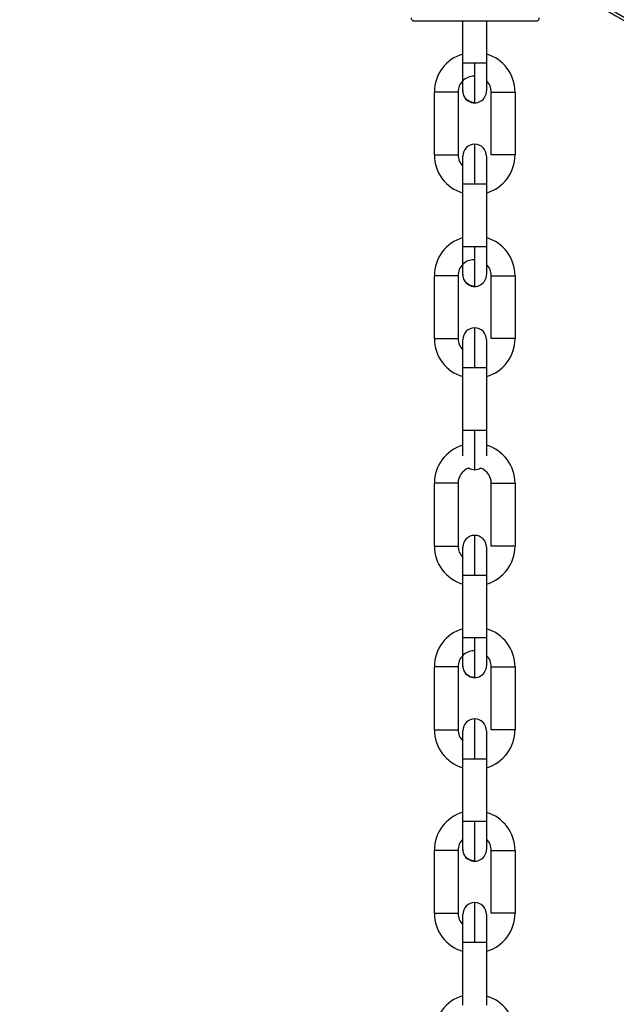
# Model space of a CAD drawing. Header units: inches. Extents: x 170 to 288, y 234 to 248.
# Tile 331 of 480: x 234.675 to 234.808, y 243.868 to 244.086. Entities that reach past the tile are written whole.
import ezdxf

# ---------------------------------------------------------------- set-up
doc = ezdxf.new("R2010")
doc.units = ezdxf.units.IN
doc.header["$LTSCALE"] = 0.25
doc.header["$MEASUREMENT"] = 0
doc.layers.add('ANNOTATIONS', color=1, linetype='Continuous')
doc.layers.add('STANDARD Z GUIDE MOTOR LH', color=7, linetype='Continuous')
doc.styles.add('ARIAL', font='arial.ttf', dxfattribs={"height": 0.09375})
doc.dimstyles.new('STANDARD$0', dxfattribs={"dimtxt": 0.09375, "dimasz": 0.09375, "dimexe": 0.03125, "dimexo": 0.046875, "dimgap": 0.09, "dimtad": 0, "dimtih": 1, "dimtoh": 1, "dimdec": 4, "dimzin": 0, "dimdsep": 46, "dimtxsty": 'ARIAL', "dimcen": 0.09, "dimadec": 0, "dimazin": 0, "dimtfac": 1, "dimtdec": 4, "dimtofl": 0, "dimtmove": 0, "dimatfit": 1, "dimfxl": 1, "dimtolj": 1, "dimtzin": 0, "dimarcsym": 0})

# ---------------------------------------------------------------- blocks, each defined once
blk = doc.blocks.new('*D51')
at = {"layer": 'ANNOTATIONS', "color": 0, "lineweight": -2, "transparency": 16777216}
for p, q in [((234.1246231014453, 244.1437778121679), (235.8395596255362, 244.1437778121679)), ((235.8083096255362, 244.0500278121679), (235.8083096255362, 242.2801168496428)), ((235.8083096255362, 240.2331944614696), (235.8083096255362, 242.0031054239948)), ((234.5308731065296, 240.1394444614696), (235.8395596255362, 240.1394444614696))]:
    blk.add_line(p, q, dxfattribs=at)
at = {"layer": 'ANNOTATIONS', "color": 0, "transparency": 16777216}
for points in [[(235.7926846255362, 244.0500278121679), (235.8239346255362, 244.0500278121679), (235.8083096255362, 244.1437778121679)], [(235.7926846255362, 240.2331944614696), (235.8239346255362, 240.2331944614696), (235.8083096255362, 240.1394444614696)]]:
    blk.add_solid(points, dxfattribs=at)
at = {"layer": 'defpoints', "color": 0, "transparency": 16777216}
for p in [(234.0777481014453, 244.1437778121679), (235.8083096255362, 244.1437778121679), (234.4839981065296, 240.1394444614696)]:
    blk.add_point(p, dxfattribs=at)
at = {"layer": 'ANNOTATIONS', "color": 0, "transparency": 16777216, "insert": (235.8083096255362, 242.1416111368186), "char_height": 0.09375, "attachment_point": 5, "style": 'ARIAL'}
blk.add_mtext('\\A1;OPENING HEIGHT', dxfattribs=at)

msp = doc.modelspace()

# ---------------------------------------------------------------- linework, layer by layer
at = {"layer": 'STANDARD Z GUIDE MOTOR LH'}
for p, q in [((234.7735438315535, 244.0764402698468), (234.7735439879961, 244.0857073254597)), ((234.7787933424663, 244.0857072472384), (234.7787931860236, 244.0764401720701)), ((234.7672441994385, 244.0561096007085), (234.7672445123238, 244.0700203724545)), ((234.7724938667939, 244.0700202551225), (234.7724935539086, 244.0561094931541)), ((234.779842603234, 244.0561093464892), (234.7798429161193, 244.0700200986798)), ((234.7850922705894, 244.0700200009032), (234.7850919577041, 244.0561092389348)), ((234.773542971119, 244.0357788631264), (234.7735432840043, 244.0496896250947)), ((234.7787926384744, 244.0496895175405), (234.7787923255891, 244.0357787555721)), ((234.767243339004, 244.015448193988), (234.7672436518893, 244.0293589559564)), ((234.7724930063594, 244.0293588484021), (234.7724926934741, 244.0154480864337)), ((234.7798418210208, 244.0154479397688), (234.7798420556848, 244.0293586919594)), ((234.7850914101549, 244.0293585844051), (234.7850911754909, 244.0154478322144)), ((234.7735421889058, 243.9951174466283), (234.7735424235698, 244.0090282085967)), ((234.7787917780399, 244.0090281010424), (234.7787915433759, 243.995117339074)), ((234.7672424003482, 243.9694927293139), (234.7672427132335, 243.9834034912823)), ((234.7724920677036, 243.983403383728), (234.7724917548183, 243.9694926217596)), ((234.779840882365, 243.9694924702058), (234.779841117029, 243.9834032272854)), ((234.7850904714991, 243.983403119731), (234.7850902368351, 243.9694923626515)), ((234.77354125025, 243.9491619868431), (234.7735414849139, 243.9630727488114)), ((234.7787908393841, 243.9630726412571), (234.7787906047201, 243.9491618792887)), ((234.767241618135, 243.9288313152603), (234.7672418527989, 243.9427420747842)), ((234.7724912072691, 243.9427419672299), (234.7724909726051, 243.928831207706)), ((234.7798400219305, 243.9288310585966), (234.7798403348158, 243.9427418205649)), ((234.7850896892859, 243.9427417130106), (234.7850893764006, 243.9288309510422)), ((234.7735403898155, 243.9085005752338), (234.7735407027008, 243.9224113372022)), ((234.7787900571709, 243.9224112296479), (234.7787897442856, 243.9085004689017)), ((234.7672407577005, 243.888169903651), (234.7672410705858, 243.9020806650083)), ((234.7724904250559, 243.902080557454), (234.7724901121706, 243.8881697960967)), ((234.779839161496, 243.8881696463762), (234.7798394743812, 243.9020804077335)), ((234.7850888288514, 243.9020803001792), (234.7850885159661, 243.8881695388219)), ((234.773539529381, 243.8678391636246), (234.7735398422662, 243.8817499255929)), ((234.7787891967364, 243.8817498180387), (234.7787888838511, 243.8678390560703))]:
    msp.add_line(p, q, dxfattribs=at)
at = {"layer": 'STANDARD Z GUIDE MOTOR LH', "flags": 128}
for points in [[(234.7735436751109, 244.0702722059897), (234.7735436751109, 244.0707417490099), (234.7735437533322, 244.0713117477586), (234.7735437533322, 244.074079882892), (234.7735438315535, 244.0752369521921), (234.7735438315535, 244.0764402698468)], [(234.7761684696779, 244.0764402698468), (234.775164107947, 244.0764402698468), (234.7743125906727, 244.0764402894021), (234.7737436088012, 244.0764402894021), (234.7735438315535, 244.0764402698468)], [(234.7761683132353, 244.0676474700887), (234.7761683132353, 244.0691293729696), (234.7761683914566, 244.0702228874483), (234.7761683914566, 244.0715553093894), (234.7761684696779, 244.0730754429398), (234.7761684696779, 244.0764402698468)], [(234.7787931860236, 244.0764401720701), (234.7785934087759, 244.0764401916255), (234.7780244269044, 244.0764402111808), (234.7771729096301, 244.0764402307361), (234.7761684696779, 244.0764402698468)], [(234.7787931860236, 244.0764401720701), (234.7787931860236, 244.0752368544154), (234.7787931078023, 244.0740797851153), (234.7787931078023, 244.0720787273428), (234.778793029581, 244.071311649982), (234.778793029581, 244.0702720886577)], [(234.7724938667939, 244.0700202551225), (234.7722940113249, 244.0700202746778), (234.7717251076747, 244.0700202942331), (234.7708735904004, 244.0700203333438), (234.768864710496, 244.0700203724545), (234.7672445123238, 244.0700203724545)], [(234.7761683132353, 244.0676474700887), (234.7751638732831, 244.067847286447), (234.7743124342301, 244.0684162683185), (234.7737434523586, 244.0692677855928), (234.7735436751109, 244.0702722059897)], [(234.7798429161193, 244.0700200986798), (234.780042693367, 244.0700201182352), (234.7814631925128, 244.0700201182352), (234.7824675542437, 244.0700200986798), (234.7834719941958, 244.0700200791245), (234.7843235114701, 244.0700200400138), (234.7848924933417, 244.0700200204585), (234.7850922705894, 244.0700200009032)], [(234.7761679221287, 244.0496896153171), (234.77616800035, 244.0514049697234), (234.77616800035, 244.0530544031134), (234.7761680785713, 244.0545745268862), (234.7761680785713, 244.057000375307), (234.7761681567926, 244.0578128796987), (234.7761681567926, 244.058482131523)], [(234.7672441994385, 244.0561096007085), (234.7674439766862, 244.0561096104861), (234.7680129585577, 244.0561096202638), (234.768864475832, 244.0561096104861), (234.7698688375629, 244.0561095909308), (234.7708732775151, 244.0561095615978), (234.7717247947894, 244.0561095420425), (234.7722937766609, 244.0561095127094), (234.7724935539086, 244.0561094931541)], [(234.7735432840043, 244.0496896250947), (234.7735432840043, 244.0508929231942), (234.7735433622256, 244.0520499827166), (234.7735433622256, 244.0553880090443), (234.7735434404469, 244.0557389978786)], [(234.7735433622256, 244.055387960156), (234.7735434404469, 244.0557389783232), (234.7735434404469, 244.0558575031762)], [(234.7787927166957, 244.0558573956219), (234.7787927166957, 244.0531160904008), (234.7787926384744, 244.0520497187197), (234.7787926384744, 244.0496893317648)], [(234.7850919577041, 244.0561092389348), (234.7848921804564, 244.0561092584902), (234.7843231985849, 244.0561092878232), (234.7834716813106, 244.0561093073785), (234.7824673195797, 244.0561093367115), (234.7814628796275, 244.0561093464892), (234.7806113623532, 244.0561093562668), (234.7800423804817, 244.0561093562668), (234.779842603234, 244.0561093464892)], [(234.7787927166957, 244.0531162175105), (234.7787926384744, 244.0520498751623)], [(234.7735432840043, 244.0496896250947), (234.773743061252, 244.0496896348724), (234.7743120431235, 244.0496896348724), (234.7751635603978, 244.0496896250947), (234.7761679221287, 244.0496896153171)], [(234.7761679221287, 244.0496896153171), (234.7771723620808, 244.0496895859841), (234.7780238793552, 244.0496895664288), (234.7785928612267, 244.0496895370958), (234.7787926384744, 244.0496895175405)], [(234.7735428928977, 244.0296107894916), (234.7735428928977, 244.0323521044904), (234.773542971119, 244.0334184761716), (234.773542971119, 244.0357788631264)], [(234.7761676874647, 244.0357788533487), (234.7751632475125, 244.0357788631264), (234.7743117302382, 244.0357788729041), (234.773742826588, 244.0357788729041), (234.773542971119, 244.0357788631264)], [(234.7761674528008, 244.0269860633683), (234.7761675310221, 244.0271550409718), (234.7761675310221, 244.0308938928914), (234.7761676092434, 244.0324140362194), (234.7761676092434, 244.0340634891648), (234.7761676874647, 244.0357788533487)], [(234.7787923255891, 244.0357787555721), (234.7785925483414, 244.0357787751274), (234.7780235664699, 244.0357788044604), (234.7771720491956, 244.0357788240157), (234.7761676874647, 244.0357788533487)], [(234.7787923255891, 244.0357787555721), (234.7787923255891, 244.0334183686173), (234.7787922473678, 244.0323519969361), (234.7787922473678, 244.0296106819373)], [(234.7724930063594, 244.0293588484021), (234.7722932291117, 244.0293588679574), (234.7717242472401, 244.0293588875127), (234.7708727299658, 244.0293589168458), (234.7698682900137, 244.0293589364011), (234.7688639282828, 244.0293589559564), (234.7680124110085, 244.029358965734), (234.767443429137, 244.029358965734), (234.7672436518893, 244.0293589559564)], [(234.7761674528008, 244.0269860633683), (234.7751630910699, 244.0271858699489), (234.7743115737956, 244.0277548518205), (234.7737426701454, 244.0286063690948), (234.7735428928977, 244.0296107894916)], [(234.7798420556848, 244.0293586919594), (234.7800418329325, 244.0293587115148), (234.780610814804, 244.0293587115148), (234.7814623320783, 244.0293587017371), (234.7824667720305, 244.0293586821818), (234.7834711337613, 244.0293586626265), (234.7843226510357, 244.0293586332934), (234.7848916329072, 244.0293586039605), (234.7850914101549, 244.0293585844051)], [(234.7761671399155, 244.009028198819), (234.7761671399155, 244.0107435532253), (234.7761672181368, 244.0123929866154), (234.7761672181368, 244.0152455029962), (234.7761672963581, 244.0163389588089), (234.7761672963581, 244.0178207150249)], [(234.767243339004, 244.015448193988), (234.767443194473, 244.0154482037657), (234.7680120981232, 244.0154482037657), (234.7688636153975, 244.015448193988), (234.7708724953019, 244.0154481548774), (234.7717239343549, 244.0154481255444), (234.7722929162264, 244.015448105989), (234.7724926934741, 244.0154480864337)], [(234.7735424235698, 244.0090282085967), (234.7735425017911, 244.0102315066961), (234.7735425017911, 244.0133895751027), (234.7735425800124, 244.0141566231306)], [(234.7735425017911, 244.0133894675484), (234.7735425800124, 244.0141565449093), (234.7735425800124, 244.0151960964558)], [(234.7787919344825, 244.0141565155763), (234.7787918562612, 244.0133894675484), (234.7787918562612, 244.0102313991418), (234.7787917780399, 244.0090281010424)], [(234.7787919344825, 244.0151959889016), (234.7787919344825, 244.0141564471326), (234.7787918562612, 244.0133893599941)], [(234.7850911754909, 244.0154478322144), (234.7848913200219, 244.0154478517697), (234.7843224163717, 244.0154478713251), (234.7834708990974, 244.0154479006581), (234.781462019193, 244.0154479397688), (234.78061058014, 244.0154479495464), (234.7800415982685, 244.0154479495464), (234.7798418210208, 244.0154479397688)], [(234.7787918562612, 244.0102312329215), (234.7787917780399, 244.0090279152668)], [(234.7735424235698, 244.0090282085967), (234.7737422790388, 244.0090282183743), (234.7751626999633, 244.0090282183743), (234.7761671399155, 244.009028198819)], [(234.7761671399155, 244.009028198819), (234.7771715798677, 244.009028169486), (234.7780230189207, 244.0090281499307), (234.7785920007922, 244.0090281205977), (234.7787917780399, 244.0090281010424)], [(234.7735420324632, 243.9894634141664), (234.7735420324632, 243.9899889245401), (234.7735421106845, 243.990756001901), (234.7735421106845, 243.9939141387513), (234.7735421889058, 243.9951174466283)], [(234.7761668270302, 243.9951174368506), (234.775162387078, 243.995117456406), (234.774310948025, 243.9951174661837), (234.7737419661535, 243.995117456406), (234.7735421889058, 243.9951174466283)], [(234.7761666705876, 243.9863246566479), (234.7761666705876, 243.9878065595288), (234.7761667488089, 243.9889000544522), (234.7761667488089, 243.9917526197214), (234.7761668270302, 243.9934020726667), (234.7761668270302, 243.9951174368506)], [(234.7787915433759, 243.995117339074), (234.7785916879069, 243.9951173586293), (234.7780227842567, 243.9951173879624), (234.7771712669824, 243.9951174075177), (234.7761668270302, 243.9951174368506)], [(234.7787915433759, 243.995117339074), (234.7787914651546, 243.9939140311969), (234.7787914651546, 243.991690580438), (234.7787913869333, 243.9907558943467), (234.7787913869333, 243.9894633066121)], [(234.7761666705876, 243.9863246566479), (234.7751622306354, 243.9865244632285), (234.7747805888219, 243.9867205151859)], [(234.7775527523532, 243.9867204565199), (234.7771711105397, 243.9865244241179), (234.7761666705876, 243.9863246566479)], [(234.7775492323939, 243.9867182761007), (234.7771711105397, 243.9865244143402), (234.7761666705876, 243.9863246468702)], [(234.7724920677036, 243.983403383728), (234.7722922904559, 243.9834034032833), (234.7717233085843, 243.9834034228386), (234.77087179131, 243.9834034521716), (234.7698673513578, 243.9834034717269), (234.768862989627, 243.9834034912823), (234.7680114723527, 243.98340350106), (234.7674424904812, 243.98340350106), (234.7672427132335, 243.9834034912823)], [(234.779841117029, 243.9834032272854), (234.7800408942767, 243.983403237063), (234.7806098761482, 243.9834032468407), (234.7814613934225, 243.983403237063), (234.7824658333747, 243.9834032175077), (234.7834701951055, 243.9834031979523), (234.7843217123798, 243.9834031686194), (234.7848906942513, 243.9834031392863), (234.7850904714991, 243.983403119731)], [(234.7761662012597, 243.9630727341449), (234.7761662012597, 243.9647880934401), (234.776166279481, 243.9664375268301), (234.776166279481, 243.9692900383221), (234.7761663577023, 243.9703834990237), (234.7761663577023, 243.9718652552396)], [(234.7672424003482, 243.9694927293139), (234.7674422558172, 243.9694927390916), (234.7680111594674, 243.9694927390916), (234.7688626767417, 243.9694927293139), (234.7698671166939, 243.9694927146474), (234.7708715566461, 243.9694926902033), (234.7717229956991, 243.9694926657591), (234.7722919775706, 243.969492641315), (234.7724917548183, 243.9694926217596)], [(234.7735414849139, 243.9630727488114), (234.7735415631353, 243.9642760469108), (234.7735415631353, 243.9674341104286), (234.7735416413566, 243.9682011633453)], [(234.7735415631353, 243.9674340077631), (234.7735416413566, 243.968201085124), (234.7735416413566, 243.9692406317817)], [(234.7787909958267, 243.9692405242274), (234.7787909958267, 243.9682009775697), (234.7787909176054, 243.9674339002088), (234.7787909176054, 243.9642757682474), (234.7787908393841, 243.9630724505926)], [(234.7787909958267, 243.968201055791), (234.7787909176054, 243.9674340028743)], [(234.7850902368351, 243.9694923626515), (234.7848903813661, 243.9694923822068), (234.7843214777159, 243.969492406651), (234.7834699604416, 243.9694924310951), (234.7824655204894, 243.9694924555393), (234.7814610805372, 243.9694924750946), (234.7806096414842, 243.9694924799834), (234.7800406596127, 243.9694924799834), (234.779840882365, 243.9694924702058)], [(234.7787909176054, 243.9642759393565), (234.7787908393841, 243.9630726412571)], [(234.7735414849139, 243.9630727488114), (234.773741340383, 243.9630727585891), (234.7743102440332, 243.9630727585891), (234.7751617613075, 243.9630727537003), (234.7761662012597, 243.9630727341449)], [(234.7761662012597, 243.9630727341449), (234.7771706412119, 243.9630727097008), (234.7780220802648, 243.9630726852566), (234.7785910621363, 243.9630726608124), (234.7787908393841, 243.9630726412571)], [(234.7735410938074, 243.9429939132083), (234.7735410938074, 243.944033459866), (234.7735411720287, 243.9448005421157), (234.7735411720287, 243.9479586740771), (234.77354125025, 243.9491619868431)], [(234.7761658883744, 243.9491619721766), (234.7751614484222, 243.9491619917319), (234.7743100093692, 243.9491620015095), (234.7737410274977, 243.9491619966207), (234.77354125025, 243.9491619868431)], [(234.7761657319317, 243.9403691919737), (234.7761657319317, 243.9418510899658), (234.7761658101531, 243.9429445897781), (234.7761658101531, 243.945797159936), (234.7761658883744, 243.9474466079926), (234.7761658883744, 243.9491619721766)], [(234.7787906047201, 243.9491618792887), (234.7785907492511, 243.9491618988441), (234.7780218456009, 243.9491619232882), (234.7771703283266, 243.9491619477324), (234.7761658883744, 243.9491619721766)], [(234.7787906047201, 243.9491618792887), (234.7787905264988, 243.9479585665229), (234.7787905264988, 243.9457351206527), (234.7787904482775, 243.9448004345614), (234.7787904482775, 243.9429938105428)], [(234.7724912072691, 243.9427419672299), (234.7722914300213, 243.9427419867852), (234.7717224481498, 243.9427420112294), (234.7708710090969, 243.9427420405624), (234.7688621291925, 243.9427420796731), (234.7680106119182, 243.9427420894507), (234.767441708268, 243.9427420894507), (234.7672418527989, 243.9427420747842)], [(234.7761657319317, 243.9403691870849), (234.7751612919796, 243.9405689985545), (234.7743097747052, 243.9411379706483), (234.7737408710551, 243.9419894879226), (234.7735410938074, 243.9429939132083)], [(234.7798403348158, 243.9427418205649), (234.7800401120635, 243.9427418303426), (234.780609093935, 243.9427418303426), (234.781460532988, 243.9427418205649), (234.7824649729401, 243.9427418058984), (234.7834694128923, 243.9427417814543), (234.7843209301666, 243.9427417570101), (234.7848898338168, 243.9427417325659), (234.7850896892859, 243.9427417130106)], [(234.7761653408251, 243.9224113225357), (234.7761654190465, 243.9241266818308), (234.7761654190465, 243.9272962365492), (234.7761654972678, 243.9286286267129), (234.7761654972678, 243.931203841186)], [(234.767241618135, 243.9288313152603), (234.7674413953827, 243.9288313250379), (234.7680103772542, 243.9288313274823), (234.7688618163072, 243.9288313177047), (234.7698662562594, 243.9288313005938), (234.7708706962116, 243.928831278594), (234.7717222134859, 243.9288312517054), (234.7722911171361, 243.9288312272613), (234.7724909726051, 243.928831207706)], [(234.7850893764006, 243.9288309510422), (234.7848895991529, 243.9288309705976), (234.7843206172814, 243.9288309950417), (234.7834691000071, 243.9288310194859), (234.7824646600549, 243.9288310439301), (234.781460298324, 243.928831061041), (234.7806087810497, 243.9288310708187), (234.7800397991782, 243.9288310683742), (234.7798400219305, 243.9288310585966)], [(234.7735407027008, 243.9224113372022), (234.7735407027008, 243.9247716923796), (234.7735407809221, 243.9258380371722), (234.7735407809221, 243.9285792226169)], [(234.7787901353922, 243.9285791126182), (234.7787901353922, 243.9258378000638), (234.7787900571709, 243.9247714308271)], [(234.7787901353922, 243.9258379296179), (234.7787900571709, 243.9247715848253), (234.7787900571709, 243.9224112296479)], [(234.7735407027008, 243.9224113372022), (234.7737404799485, 243.9224113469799), (234.77430946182, 243.9224113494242), (234.775160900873, 243.9224113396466), (234.7761653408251, 243.9224113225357)], [(234.7761653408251, 243.9224113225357), (234.7771697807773, 243.9224112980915), (234.7780212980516, 243.9224112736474), (234.7785902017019, 243.9224112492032), (234.7787900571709, 243.9224112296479)], [(234.7735403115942, 243.9023325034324), (234.7735403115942, 243.9061401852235), (234.7735403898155, 243.9072972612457), (234.7735403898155, 243.9085005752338)], [(234.7761651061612, 243.9085005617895), (234.775160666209, 243.9085005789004), (234.7743091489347, 243.9085005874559), (234.7737401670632, 243.9085005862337), (234.7735403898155, 243.9085005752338)], [(234.7761648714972, 243.8997077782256), (234.7761648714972, 243.9003771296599), (234.7761649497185, 243.901189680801), (234.7761649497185, 243.9036156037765), (234.7761650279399, 243.905135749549), (234.7761650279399, 243.9067851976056), (234.7761651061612, 243.9085005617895)], [(234.7787897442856, 243.9085004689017), (234.7785899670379, 243.9085004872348), (234.7780209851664, 243.908500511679), (234.7771694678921, 243.9085005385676), (234.7761651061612, 243.9085005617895)], [(234.7787897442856, 243.9085004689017), (234.7787897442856, 243.9072971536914), (234.7787896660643, 243.9061400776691), (234.7787896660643, 243.9033719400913), (234.778789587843, 243.9028019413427), (234.778789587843, 243.9023323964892)], [(234.7724904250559, 243.902080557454), (234.7722905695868, 243.9020805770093), (234.7717216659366, 243.9020806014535), (234.7708701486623, 243.9020806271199), (234.7698657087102, 243.9020806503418), (234.7688613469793, 243.9020806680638), (234.768009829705, 243.9020806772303), (234.7674408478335, 243.9020806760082), (234.7672410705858, 243.9020806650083)], [(234.7761648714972, 243.8997077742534), (234.7751605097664, 243.8999075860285), (234.7743089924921, 243.9004765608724), (234.7737400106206, 243.9013280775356), (234.7735403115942, 243.9023324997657)], [(234.7798394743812, 243.9020804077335), (234.7800392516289, 243.9020804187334), (234.7806082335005, 243.9020804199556), (234.7814597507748, 243.902080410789), (234.782464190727, 243.902080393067), (234.7834685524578, 243.902080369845), (234.7843200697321, 243.9020803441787), (234.7848890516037, 243.9020803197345), (234.7850888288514, 243.9020803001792)], [(234.776164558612, 243.8817499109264), (234.776164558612, 243.8851147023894), (234.7761646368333, 243.8866348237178), (234.7761646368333, 243.8890606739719), (234.7761647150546, 243.8898731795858), (234.7761647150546, 243.8905424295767)], [(234.7672407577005, 243.888169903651), (234.7674405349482, 243.8881699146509), (234.7680095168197, 243.8881699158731), (234.768861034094, 243.8881699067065), (234.7698654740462, 243.8881698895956), (234.7708698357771, 243.8881698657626), (234.7717213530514, 243.8881698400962), (234.7722903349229, 243.8881698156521), (234.7724901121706, 243.8881697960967)], [(234.7735398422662, 243.8817499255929), (234.7735398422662, 243.8829532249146), (234.7735399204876, 243.8841102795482), (234.7735399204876, 243.8868783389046), (234.7735399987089, 243.8874483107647)], [(234.7735399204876, 243.8868782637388), (234.7735399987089, 243.8874482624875), (234.7735399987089, 243.8879178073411)], [(234.778789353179, 243.8879176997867), (234.778789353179, 243.8877991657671), (234.7787892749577, 243.8874481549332), (234.7787892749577, 243.8841100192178), (234.7787891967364, 243.8829529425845)], [(234.778789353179, 243.8877991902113), (234.7787892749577, 243.8874482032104)], [(234.7850885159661, 243.8881695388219), (234.7848887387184, 243.8881695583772), (234.7843197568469, 243.8881695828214), (234.7834683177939, 243.8881696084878), (234.7824638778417, 243.8881696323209), (234.7814594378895, 243.8881696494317), (234.7806079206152, 243.8881696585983), (234.780039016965, 243.8881696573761), (234.779839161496, 243.8881696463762)], [(234.7787892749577, 243.8841101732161), (234.7787891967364, 243.8829531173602), (234.7787891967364, 243.8817498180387)], [(234.7735398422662, 243.8817499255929), (234.773739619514, 243.8817499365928), (234.7743086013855, 243.881749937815), (234.7751601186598, 243.8817499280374), (234.776164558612, 243.8817499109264)], [(234.776164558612, 243.8817499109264), (234.7771689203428, 243.8817498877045), (234.7780204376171, 243.8817498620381), (234.7785894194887, 243.881749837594), (234.7787891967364, 243.8817498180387)]]:
    msp.add_lwpolyline(points, dxfattribs=at)
at = {"layer": 'STANDARD Z GUIDE MOTOR LH'}
for centre, radius, start, end in [((234.8484663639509, 244.1578846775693), 0.08202099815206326, 158.3981085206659, 21.60192367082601), ((234.848478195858, 244.157844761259), 0.08133871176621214, 158.1773931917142, 337.6144319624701), ((234.7760353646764, 244.0700201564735), 0.00879265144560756, 106.4727034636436, 179.9985925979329), ((234.776299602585, 244.0700201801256), 0.008792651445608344, 359.9988299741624, 73.52471909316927), ((234.7760371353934, 244.0700201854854), 0.003543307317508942, 89.99882997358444, 179.998829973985), ((234.776299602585, 244.0700201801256), 0.003543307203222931, 359.9988299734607, 45.27391868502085), ((234.7761683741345, 244.0702721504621), 0.002624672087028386, 179.9988299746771, 359.9994094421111), ((234.7761680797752, 244.0558574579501), 0.002624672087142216, 359.979854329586, 179.9798341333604), ((234.7760368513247, 244.056109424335), 0.008792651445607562, 179.9988299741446, 253.5247191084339), ((234.7760368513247, 244.056109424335), 0.003543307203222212, 179.9988299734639, 225.2742419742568), ((234.7762993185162, 244.0561094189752), 0.008792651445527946, 286.4729408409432, 359.998829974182), ((234.7760351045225, 244.0293587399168), 0.00879265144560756, 106.4727034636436, 179.9985925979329), ((234.7762987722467, 244.0293587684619), 0.008792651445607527, 359.9988299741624, 73.52471910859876), ((234.7760363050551, 244.0293587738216), 0.003543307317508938, 89.99882997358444, 179.998829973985), ((234.7762987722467, 244.0293587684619), 0.003543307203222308, 359.9988299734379, 45.27391868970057), ((234.7761675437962, 244.0296107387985), 0.002624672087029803, 179.9988299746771, 359.9994094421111), ((234.7761672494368, 244.0151960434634), 0.002624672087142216, 359.979854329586, 179.9798341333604), ((234.7760360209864, 244.0154480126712), 0.008792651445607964, 179.9988299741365, 253.5247191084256), ((234.7760360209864, 244.0154480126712), 0.003543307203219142, 179.9988299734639, 225.2739186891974), ((234.776298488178, 244.0154480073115), 0.008792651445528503, 286.4729408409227, 359.9988299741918), ((234.7760353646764, 243.9834032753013), 0.00879265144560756, 106.4727034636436, 179.9985925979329), ((234.7762978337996, 243.9834033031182), 0.008792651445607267, 359.9988299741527, 73.52451000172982), ((234.776035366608, 243.983403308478), 0.00354330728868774, 110.6790003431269, 179.9988299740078), ((234.7762978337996, 243.9834033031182), 0.003543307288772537, 359.9988299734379, 69.31863202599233), ((234.7761663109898, 243.9692405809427), 0.002624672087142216, 359.979854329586, 179.9798341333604), ((234.7760350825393, 243.9694925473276), 0.008792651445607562, 179.9988299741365, 253.5247191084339), ((234.7760350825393, 243.9694925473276), 0.003543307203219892, 179.9988299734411, 225.2739186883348), ((234.7762975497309, 243.9694925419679), 0.00879265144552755, 286.4729408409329, 359.998829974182), ((234.7760353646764, 243.9427632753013), 0.00879265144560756, 106.4727034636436, 179.9985925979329), ((234.7762970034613, 243.9427418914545), 0.008792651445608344, 359.9988299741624, 73.52471909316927), ((234.7760345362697, 243.9427418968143), 0.003543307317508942, 89.99882997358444, 179.9988299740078), ((234.7762970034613, 243.9427418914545), 0.003543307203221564, 359.9988299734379, 45.27411383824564), ((234.7761657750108, 243.9429938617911), 0.002624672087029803, 179.9988299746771, 359.9994094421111), ((234.7761654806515, 243.928579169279), 0.002624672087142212, 359.979854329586, 179.9798341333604), ((234.776034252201, 243.9288311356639), 0.008792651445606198, 179.9988299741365, 253.5247191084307), ((234.776034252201, 243.9288311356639), 0.0035433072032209, 179.9988299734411, 225.2742543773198), ((234.7762967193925, 243.9288311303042), 0.008792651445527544, 286.4729408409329, 359.998829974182), ((234.7760353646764, 243.9021232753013), 0.00879265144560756, 106.4727034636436, 179.9985925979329), ((234.776296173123, 243.9020804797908), 0.00879265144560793, 359.9988299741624, 73.52471910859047), ((234.7760337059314, 243.9020804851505), 0.003543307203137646, 134.7239359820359, 179.998829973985), ((234.776296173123, 243.9020804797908), 0.003543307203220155, 359.9988299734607, 45.27391868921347), ((234.7761649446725, 243.9023324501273), 0.002624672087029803, 179.9988299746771, 359.9994094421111), ((234.7761646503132, 243.8879177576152), 0.002624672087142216, 359.979854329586, 179.9798341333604), ((234.7760334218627, 243.8881697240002), 0.008792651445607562, 179.9988299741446, 253.5247191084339), ((234.7760334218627, 243.8881697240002), 0.003543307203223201, 179.9988299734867, 225.2742022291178), ((234.7762958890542, 243.8881697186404), 0.00879265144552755, 286.4729408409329, 359.998829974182), ((234.7760353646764, 243.8614832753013), 0.00879265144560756, 106.4727034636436, 179.9985925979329), ((234.7762953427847, 243.8614190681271), 0.00879265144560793, 359.9988299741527, 73.52471910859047)]:
    msp.add_arc(centre, radius, start, end, dxfattribs=at)
for points, knots in [([(234.7628353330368, 244.0857073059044), (234.7627691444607, 244.0857131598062), (234.7626315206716, 244.0857253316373), (234.7624400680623, 244.0858253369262), (234.7622796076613, 244.0859896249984), (234.7621793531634, 244.0862071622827), (234.7621824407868, 244.0863664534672), (234.7621839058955, 244.08644203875)], [0, 0, 0, 0, 0.1792449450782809, 0.3726982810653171, 0.5711150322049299, 0.7964897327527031, 1, 1, 1, 1]), ([(234.7897382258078, 244.0857068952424), (234.7896881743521, 244.0857069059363), (234.7895880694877, 244.0857069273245), (234.7887881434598, 244.0857070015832), (234.7875451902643, 244.0857070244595), (234.7858590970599, 244.0857070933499), (234.7838083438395, 244.0857071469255), (234.7814676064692, 244.085707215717), (234.7789279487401, 244.0857072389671), (234.7762868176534, 244.0857073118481), (234.7736456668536, 244.085707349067), (234.7711059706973, 244.0857073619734), (234.7687652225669, 244.0857073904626), (234.7667144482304, 244.085707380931), (234.7650284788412, 244.0857073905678), (234.7637853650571, 244.0857073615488), (234.762985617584, 244.0857073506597), (234.7628854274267, 244.0857073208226), (234.7628353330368, 244.0857073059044)], [0, 0, 0, 0, 0.06249840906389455, 0.1249992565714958, 0.187501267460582, 0.2499978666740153, 0.3124999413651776, 0.3750011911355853, 0.4374991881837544, 0.4999994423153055, 0.5624996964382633, 0.624999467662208, 0.687500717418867, 0.7500027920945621, 0.8124982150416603, 0.8750010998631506, 0.937501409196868, 1, 1, 1, 1]), ([(234.7887539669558, 244.0857069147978), (234.7887075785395, 244.0857069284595), (234.7886147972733, 244.0857069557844), (234.7878734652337, 244.0857069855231), (234.7867212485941, 244.0857070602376), (234.7851588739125, 244.0857070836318), (234.7832579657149, 244.0857071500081), (234.7810884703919, 244.0857072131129), (234.7787347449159, 244.0857072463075), (234.7762868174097, 244.0857072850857), (234.7738388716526, 244.0857073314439), (234.7714851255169, 244.0857073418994), (234.7693156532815, 244.0857073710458), (234.7674147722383, 244.0857073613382), (234.7658522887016, 244.0857073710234), (234.7647001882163, 244.08570734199), (234.7639588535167, 244.0857073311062), (234.7638660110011, 244.0857073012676), (234.7638195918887, 244.085707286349)], [0, 0, 0, 0, 0.06249595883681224, 0.124997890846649, 0.1874998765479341, 0.2499991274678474, 0.3124971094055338, 0.3749981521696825, 0.4374993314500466, 0.4999996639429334, 0.5624999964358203, 0.6250030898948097, 0.6875023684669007, 0.7500003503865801, 0.8125008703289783, 0.8750019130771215, 0.9375038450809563, 1, 1, 1, 1]), ([(234.7903897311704, 244.0864416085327), (234.7903919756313, 244.0863782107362), (234.7903966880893, 244.0862451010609), (234.7903259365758, 244.0860469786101), (234.7901866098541, 244.0858650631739), (234.7899806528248, 244.0857323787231), (234.789816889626, 244.0857151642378), (234.7897382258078, 244.0857068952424)], [0, 0, 0, 0, 0.1712489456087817, 0.3595533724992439, 0.5571425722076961, 0.7872729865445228, 1, 1, 1, 1])]:
    msp.add_open_spline(points, degree=3, knots=knots, dxfattribs=at)

# ---------------------------------------------------------------- dimensions: what is measured, and where the dimension line sits
at = {"layer": 'ANNOTATIONS'}
dim = msp.add_linear_dim(base=(235.8083096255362, 244.1437778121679), p1=(234.4839981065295, 240.1394444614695), p2=(234.0777481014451, 244.1437778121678), angle=90, text='OPENING HEIGHT', dimstyle='STANDARD$0', dxfattribs=at)
dim.commit()
dim.dimension.update_dxf_attribs({"geometry": '*D51', "text_midpoint": (235.8083096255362, 242.1416111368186)})

doc.saveas('drawing.dxf')
